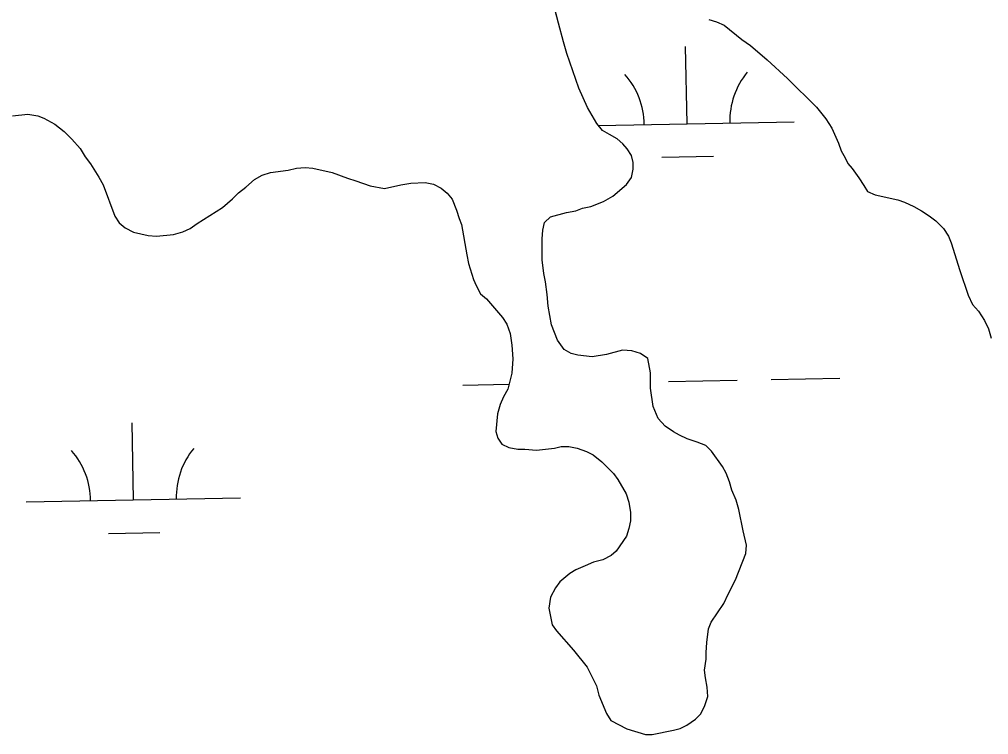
# Model space of a CAD drawing. Extents: x 3957609 to 3995875, y 234277 to 260273.
# Drawn here: x 3973283.1 to 3973735.3, y 256953.6 to 257287.4 of the extents above; entities that cross this region are included whole.
import ezdxf

# ---------------------------------------------------------------- set-up
doc = ezdxf.new("R2010")
doc.units = 0
doc.layers.add('V-TOPO-SHOR', color=7, linetype='Continuous')
doc.layers.add('V-WETL-SWMP', color=7, linetype='Continuous')

msp = doc.modelspace()

# ---------------------------------------------------------------- linework, layer by layer
at = {"layer": 'V-TOPO-SHOR'}
for points in [[(3973603.573, 256988.802), (3973603.565, 256991.958), (3973603.948, 256996.693), (3973604.722, 257003.005), (3973605.898, 257006.165), (3973611.794, 257014.856), (3973613.756, 257019.2), (3973617.291, 257025.914), (3973621.993, 257038.154), (3973622.378, 257042.101), (3973620.785, 257048.802), (3973618.788, 257058.659), (3973617.594, 257062.995), (3973615.612, 257067.723), (3973614.418, 257071.666), (3973612.83, 257075.606), (3973611.245, 257078.758), (3973606.101, 257085.846), (3973603.332, 257088.601), (3973599.383, 257090.17), (3973594.646, 257091.736), (3973591.093, 257093.305), (3973588.326, 257094.876), (3973584.375, 257097.628), (3973581.211, 257101.171), (3973578.832, 257106.687), (3973577.627, 257115.362), (3973577.611, 257122.462), (3973576.411, 257129.166), (3973572.855, 257131.525), (3973568.907, 257132.698), (3973564.567, 257133.081), (3973557.078, 257131.093), (3973550.375, 257129.893), (3973543.665, 257130.665), (3973540.507, 257131.447), (3973537.347, 257133.411), (3973534.181, 257137.743), (3973531.404, 257144.837), (3973529.804, 257153.51), (3973529.397, 257159.032), (3973528.592, 257164.946), (3973527.795, 257168.891), (3973526.991, 257175.198), (3973526.968, 257185.062), (3973527.353, 257189.006), (3973528.131, 257192.559), (3973530.888, 257195.326), (3973538.377, 257197.317), (3973542.713, 257198.116), (3973545.867, 257199.307), (3973549.809, 257200.106), (3973555.722, 257202.486), (3973560.053, 257204.864), (3973566.351, 257210.402), (3973568.712, 257213.564), (3973569.491, 257217.51), (3973569.482, 257220.666), (3973568.688, 257223.82), (3973566.707, 257226.972), (3973564.729, 257229.333), (3973561.962, 257231.693), (3973558.407, 257233.657), (3973555.247, 257235.621), (3973552.478, 257238.77), (3973548.12, 257246.256), (3973544.155, 257255.318), (3973538.592, 257271.477), (3973537.001, 257276.996), (3973534.613, 257285.67), (3973531.426, 257298.283)], [(3973604.825, 257287.417), (3973608.378, 257286.241), (3973611.931, 257284.672), (3973620.232, 257277.986), (3973624.182, 257275.235), (3973632.088, 257268.548), (3973641.576, 257259.891), (3973655.019, 257246.514), (3973659.373, 257241.001), (3973662.144, 257236.669), (3973665.317, 257229.577), (3973666.508, 257226.028), (3973668.489, 257222.878), (3973669.679, 257220.119), (3973671.657, 257217.758), (3973674.823, 257213.426), (3973677.199, 257209.881), (3973678.784, 257207.125), (3973682.337, 257205.554), (3973692.993, 257203.213), (3973696.151, 257202.037), (3973700.495, 257200.075), (3973704.05, 257198.111), (3973707.608, 257195.754), (3973710.77, 257193.395), (3973714.327, 257189.854), (3973716.703, 257186.309), (3973717.895, 257183.157), (3973721.87, 257170.148), (3973725.841, 257158.718), (3973727.826, 257154.385), (3973730.594, 257151.235), (3973733.365, 257146.901), (3973735.348, 257142.963)], [(3973279.891, 257242.451), (3973286.989, 257243.258), (3973291.727, 257242.479), (3973294.489, 257241.302), (3973299.624, 257238.553), (3973303.971, 257235.014), (3973307.531, 257231.471), (3973311.486, 257227.144), (3973313.861, 257223.204), (3973316.237, 257220.054), (3973320.198, 257213.752), (3973322.178, 257210.207), (3973327.734, 257195.623), (3973329.715, 257192.473), (3973332.482, 257190.112), (3973336.432, 257188.15), (3973343.142, 257186.589), (3973347.086, 257186.204), (3973354.975, 257187.011)], [(3973354.975, 257187.011), (3973359.311, 257188.205), (3973362.858, 257189.792), (3973366.007, 257192.166), (3973377.822, 257199.69), (3973382.547, 257203.645), (3973385.302, 257206.414), (3973388.845, 257209.185), (3973392.781, 257212.744), (3973396.326, 257214.725), (3973400.268, 257215.919), (3973408.549, 257217.121), (3973412.493, 257217.92), (3973416.435, 257218.323), (3973419.987, 257217.938), (3973429.063, 257215.986), (3973436.172, 257213.242), (3973440.118, 257212.069), (3973446.83, 257209.72), (3973453.539, 257208.552), (3973461.031, 257210.148), (3973465.761, 257210.948), (3973472.467, 257211.36), (3973476.413, 257210.58), (3973479.968, 257208.616), (3973482.735, 257206.254), (3973485.109, 257203.5), (3973487.093, 257198.376), (3973488.285, 257194.435), (3973489.477, 257191.677), (3973491.878, 257177.482), (3973492.676, 257173.54), (3973495.06, 257166.048), (3973496.25, 257163.291), (3973498.232, 257159.351), (3973500.999, 257156.992), (3973508.515, 257148.331), (3973510.496, 257145.181), (3973512.083, 257140.845), (3973512.886, 257135.324), (3973513.296, 257129.014), (3973512.919, 257122.307), (3973510.965, 257114.807), (3973509.001, 257111.252), (3973507.43, 257107.698), (3973506.259, 257103.357), (3973505.489, 257095.07), (3973506.285, 257091.917), (3973508.264, 257089.16), (3973511.424, 257087.589), (3973515.765, 257086.813), (3973518.921, 257086.819), (3973524.445, 257086.438), (3973532.727, 257087.247), (3973535.881, 257088.044), (3973539.43, 257088.052), (3973543.377, 257087.274), (3973547.718, 257085.705), (3973550.878, 257084.134), (3973554.831, 257080.988), (3973560.367, 257075.479), (3973562.345, 257072.723), (3973566.308, 257066.028), (3973567.5, 257062.085), (3973568.301, 257057.352), (3973568.311, 257053.408), (3973567.529, 257049.857), (3973566.355, 257046.303), (3973561.639, 257039.193), (3973559.275, 257037.214), (3973555.337, 257035.232), (3973550.999, 257034.038), (3973547.059, 257032.451), (3973542.725, 257030.468), (3973539.967, 257028.883), (3973535.244, 257024.926), (3973533.278, 257022.162), (3973530.921, 257017.816), (3973530.144, 257012.686), (3973531.742, 257004.801), (3973533.72, 257002.044), (3973541.632, 256992.992), (3973547.962, 256985.117), (3973552.322, 256976.448), (3973553.516, 256972.113), (3973557.088, 256963.443), (3973559.068, 256960.292), (3973566.572, 256956.366), (3973575.258, 256953.625), (3973578.414, 256953.634), (3973588.271, 256955.628), (3973591.423, 256956.427), (3973594.575, 256958.01), (3973598.513, 256960.781), (3973600.874, 256963.155), (3973602.838, 256966.71), (3973604.405, 256971.447), (3973603.999, 256975.785), (3973603.201, 256980.122), (3973602.797, 256983.672), (3973603.573, 256988.802)]]:
    msp.add_lwpolyline(points, dxfattribs=at)
at = {"layer": 'V-WETL-SWMP'}
for p, q in [((3973534.613, 257285.669), (3973531.427, 257298.284)), ((3973537.001, 257276.996), (3973534.613, 257285.669)), ((3973604.824, 257287.416), (3973608.377, 257286.241)), ((3973608.377, 257286.241), (3973611.931, 257284.672)), ((3973611.931, 257284.672), (3973620.231, 257277.986)), ((3973538.592, 257271.477), (3973537.001, 257276.996)), ((3973620.231, 257277.986), (3973624.182, 257275.235)), ((3973624.182, 257275.235), (3973632.088, 257268.548)), ((3973544.154, 257255.318), (3973538.592, 257271.477)), ((3973594.633, 257238.72), (3973593.978, 257274.714)), ((3973632.088, 257268.548), (3973641.576, 257259.892)), ((3973641.576, 257259.892), (3973655.02, 257246.513)), ((3973548.12, 257246.255), (3973544.154, 257255.318)), ((3973279.892, 257242.45), (3973286.99, 257243.257)), ((3973286.99, 257243.257), (3973291.726, 257242.479)), ((3973552.477, 257238.77), (3973548.12, 257246.255)), ((3973655.02, 257246.513), (3973659.373, 257241.001)), ((3973291.726, 257242.479), (3973294.49, 257241.302)), ((3973294.49, 257241.302), (3973299.624, 257238.553)), ((3973555.246, 257235.621), (3973552.477, 257238.77)), ((3973553.184, 257237.966), (3973644.624, 257239.629)), ((3973659.373, 257241.001), (3973662.144, 257236.669)), ((3973299.624, 257238.553), (3973303.972, 257235.014)), ((3973303.972, 257235.014), (3973307.531, 257231.472)), ((3973558.407, 257233.656), (3973555.246, 257235.621)), ((3973662.144, 257236.669), (3973665.317, 257229.576)), ((3973307.531, 257231.472), (3973311.486, 257227.143)), ((3973561.962, 257231.693), (3973558.407, 257233.656)), ((3973564.729, 257229.333), (3973561.962, 257231.693)), ((3973311.486, 257227.143), (3973313.862, 257223.204)), ((3973566.707, 257226.971), (3973564.729, 257229.333)), ((3973568.687, 257223.82), (3973566.707, 257226.971)), ((3973665.317, 257229.576), (3973666.509, 257226.028)), ((3973666.509, 257226.028), (3973668.489, 257222.877)), ((3973313.862, 257223.204), (3973316.237, 257220.054)), ((3973569.483, 257220.666), (3973568.687, 257223.82)), ((3973569.491, 257217.51), (3973569.483, 257220.666)), ((3973582.915, 257223.074), (3973606.911, 257223.51)), ((3973668.489, 257222.877), (3973669.679, 257220.119)), ((3973316.237, 257220.054), (3973320.197, 257213.752)), ((3973400.268, 257215.918), (3973408.549, 257217.121)), ((3973408.549, 257217.121), (3973412.492, 257217.92)), ((3973412.492, 257217.92), (3973416.436, 257218.324)), ((3973416.436, 257218.324), (3973419.987, 257217.938)), ((3973419.987, 257217.938), (3973429.064, 257215.987)), ((3973568.712, 257213.564), (3973569.491, 257217.51)), ((3973669.679, 257220.119), (3973671.657, 257217.757)), ((3973671.657, 257217.757), (3973674.824, 257213.426)), ((3973320.197, 257213.752), (3973322.178, 257210.206)), ((3973388.845, 257209.184), (3973392.781, 257212.744)), ((3973392.781, 257212.744), (3973396.326, 257214.725)), ((3973396.326, 257214.725), (3973400.268, 257215.918)), ((3973429.064, 257215.987), (3973436.171, 257213.243)), ((3973436.171, 257213.243), (3973440.119, 257212.069)), ((3973440.119, 257212.069), (3973446.83, 257209.719)), ((3973566.352, 257210.402), (3973568.712, 257213.564)), ((3973674.824, 257213.426), (3973677.199, 257209.881)), ((3973322.178, 257210.206), (3973327.735, 257195.624)), ((3973385.301, 257206.414), (3973388.845, 257209.184)), ((3973446.83, 257209.719), (3973453.539, 257208.552)), ((3973453.539, 257208.552), (3973461.03, 257210.147)), ((3973461.03, 257210.147), (3973465.762, 257210.948)), ((3973465.762, 257210.948), (3973472.467, 257211.359)), ((3973472.467, 257211.359), (3973476.413, 257210.579)), ((3973476.413, 257210.579), (3973479.968, 257208.615)), ((3973479.968, 257208.615), (3973482.735, 257206.255)), ((3973560.054, 257204.864), (3973566.352, 257210.402)), ((3973677.199, 257209.881), (3973678.784, 257207.124)), ((3973678.784, 257207.124), (3973682.338, 257205.554)), ((3973377.823, 257199.69), (3973382.547, 257203.646)), ((3973382.547, 257203.646), (3973385.301, 257206.414)), ((3973482.735, 257206.255), (3973485.109, 257203.5)), ((3973485.109, 257203.5), (3973487.094, 257198.376)), ((3973555.721, 257202.487), (3973560.054, 257204.864)), ((3973682.338, 257205.554), (3973692.994, 257203.213)), ((3973692.994, 257203.213), (3973696.152, 257202.038)), ((3973366.007, 257192.167), (3973377.823, 257199.69)), ((3973487.094, 257198.376), (3973488.286, 257194.435)), ((3973538.377, 257197.317), (3973542.714, 257198.116)), ((3973542.714, 257198.116), (3973545.867, 257199.307)), ((3973545.867, 257199.307), (3973549.81, 257200.106)), ((3973549.81, 257200.106), (3973555.721, 257202.487)), ((3973696.152, 257202.038), (3973700.496, 257200.076)), ((3973700.496, 257200.076), (3973704.051, 257198.112)), ((3973704.051, 257198.112), (3973707.607, 257195.754)), ((3973327.735, 257195.624), (3973329.715, 257192.473)), ((3973488.286, 257194.435), (3973489.477, 257191.676)), ((3973528.132, 257192.559), (3973530.887, 257195.327)), ((3973530.887, 257195.327), (3973538.377, 257197.317)), ((3973707.607, 257195.754), (3973710.769, 257193.395)), ((3973329.715, 257192.473), (3973332.482, 257190.113)), ((3973332.482, 257190.113), (3973336.432, 257188.151)), ((3973359.311, 257188.206), (3973362.857, 257189.792)), ((3973362.857, 257189.792), (3973366.007, 257192.167)), ((3973489.477, 257191.676), (3973491.878, 257177.481)), ((3973526.967, 257185.061), (3973527.352, 257189.007)), ((3973527.352, 257189.007), (3973528.132, 257192.559)), ((3973710.769, 257193.395), (3973714.327, 257189.853)), ((3973714.327, 257189.853), (3973716.703, 257186.309)), ((3973336.432, 257188.151), (3973343.141, 257186.589)), ((3973343.141, 257186.589), (3973347.087, 257186.204)), ((3973347.087, 257186.204), (3973354.974, 257187.012)), ((3973354.974, 257187.012), (3973359.311, 257188.206)), ((3973526.991, 257175.199), (3973526.967, 257185.061)), ((3973716.703, 257186.309), (3973717.894, 257183.156)), ((3973717.894, 257183.156), (3973721.87, 257170.148)), ((3973491.878, 257177.481), (3973492.676, 257173.539)), ((3973492.676, 257173.539), (3973495.061, 257166.049)), ((3973527.795, 257168.89), (3973526.991, 257175.199)), ((3973528.593, 257164.947), (3973527.795, 257168.89)), ((3973721.87, 257170.148), (3973725.842, 257158.718)), ((3973495.061, 257166.049), (3973496.251, 257163.291)), ((3973496.251, 257163.291), (3973498.233, 257159.351)), ((3973529.397, 257159.032), (3973528.593, 257164.947)), ((3973498.233, 257159.351), (3973501, 257156.991)), ((3973529.804, 257153.51), (3973529.397, 257159.032)), ((3973725.842, 257158.718), (3973727.825, 257154.384)), ((3973501, 257156.991), (3973508.516, 257148.331)), ((3973531.403, 257144.836), (3973529.804, 257153.51)), ((3973727.825, 257154.384), (3973730.594, 257151.235)), ((3973508.516, 257148.331), (3973510.496, 257145.18)), ((3973730.594, 257151.235), (3973733.366, 257146.902)), ((3973510.496, 257145.18), (3973512.084, 257140.845)), ((3973534.182, 257137.742), (3973531.403, 257144.836)), ((3973733.366, 257146.902), (3973735.347, 257142.962)), ((3973512.084, 257140.845), (3973512.886, 257135.324)), ((3973735.347, 257142.962), (3973736.541, 257138.626)), ((3973512.886, 257135.324), (3973513.296, 257129.014)), ((3973537.348, 257133.411), (3973534.182, 257137.742)), ((3973540.508, 257131.446), (3973537.348, 257133.411)), ((3973543.666, 257130.665), (3973540.508, 257131.446)), ((3973550.374, 257129.892), (3973543.666, 257130.665)), ((3973557.077, 257131.092), (3973550.374, 257129.892)), ((3973564.567, 257133.082), (3973557.077, 257131.092)), ((3973568.907, 257132.698), (3973564.567, 257133.082)), ((3973572.855, 257131.524), (3973568.907, 257132.698)), ((3973576.41, 257129.166), (3973572.855, 257131.524)), ((3973513.296, 257129.014), (3973512.918, 257122.307)), ((3973577.61, 257122.463), (3973576.41, 257129.166)), ((3973512.918, 257122.307), (3973510.964, 257114.807)), ((3973577.627, 257115.363), (3973577.61, 257122.463)), ((3973489.989, 257116.727), (3973511.566, 257117.119)), ((3973585.973, 257118.472), (3973617.968, 257119.054)), ((3973633.965, 257119.344), (3973665.96, 257119.926)), ((3973510.964, 257114.807), (3973509, 257111.252)), ((3973578.832, 257106.687), (3973577.627, 257115.363)), ((3973507.431, 257107.698), (3973506.258, 257103.356)), ((3973509, 257111.252), (3973507.431, 257107.698)), ((3973506.258, 257103.356), (3973505.489, 257095.07)), ((3973581.212, 257101.171), (3973578.832, 257106.687)), ((3973336.345, 257063.182), (3973335.691, 257099.177)), ((3973584.376, 257097.628), (3973581.212, 257101.171)), ((3973505.489, 257095.07), (3973506.285, 257091.917)), ((3973588.327, 257094.876), (3973584.376, 257097.628)), ((3973591.092, 257093.305), (3973588.327, 257094.876)), ((3973506.285, 257091.917), (3973508.264, 257089.16)), ((3973594.646, 257091.736), (3973591.092, 257093.305)), ((3973599.384, 257090.169), (3973594.646, 257091.736)), ((3973603.332, 257088.601), (3973599.384, 257090.169)), ((3973508.264, 257089.16), (3973511.424, 257087.59)), ((3973511.424, 257087.59), (3973515.765, 257086.812)), ((3973515.765, 257086.812), (3973518.921, 257086.819)), ((3973518.921, 257086.819), (3973524.444, 257086.438)), ((3973524.444, 257086.438), (3973532.726, 257087.247)), ((3973532.726, 257087.247), (3973535.88, 257088.044)), ((3973535.88, 257088.044), (3973539.43, 257088.052)), ((3973539.43, 257088.052), (3973543.376, 257087.273)), ((3973543.376, 257087.273), (3973547.719, 257085.705)), ((3973547.719, 257085.705), (3973550.879, 257084.135)), ((3973606.1, 257085.846), (3973603.332, 257088.601)), ((3973611.245, 257078.758), (3973606.1, 257085.846)), ((3973550.879, 257084.135), (3973554.831, 257080.989)), ((3973554.831, 257080.989), (3973560.367, 257075.48)), ((3973612.831, 257075.607), (3973611.245, 257078.758)), ((3973560.367, 257075.48), (3973562.346, 257072.723)), ((3973562.346, 257072.723), (3973566.307, 257066.027)), ((3973614.418, 257071.666), (3973612.831, 257075.607)), ((3973615.611, 257067.724), (3973614.418, 257071.666)), ((3973617.595, 257062.995), (3973615.611, 257067.724)), ((3973286.354, 257062.273), (3973386.337, 257064.091)), ((3973566.307, 257066.027), (3973567.5, 257062.085)), ((3973618.789, 257058.659), (3973617.595, 257062.995)), ((3973567.5, 257062.085), (3973568.3, 257057.353)), ((3973620.785, 257048.802), (3973618.789, 257058.659)), ((3973568.31, 257053.409), (3973567.529, 257049.857)), ((3973568.3, 257057.353), (3973568.31, 257053.409)), ((3973567.529, 257049.857), (3973566.355, 257046.304)), ((3973622.379, 257042.1), (3973620.785, 257048.802)), ((3973324.628, 257047.536), (3973348.624, 257047.972)), ((3973566.355, 257046.304), (3973561.638, 257039.192)), ((3973621.994, 257038.154), (3973622.379, 257042.1)), ((3973555.336, 257035.232), (3973551, 257034.038)), ((3973559.276, 257037.214), (3973555.336, 257035.232)), ((3973561.638, 257039.192), (3973559.276, 257037.214)), ((3973617.29, 257025.914), (3973621.994, 257038.154)), ((3973547.059, 257032.451), (3973542.725, 257030.468)), ((3973551, 257034.038), (3973547.059, 257032.451)), ((3973539.967, 257028.883), (3973535.243, 257024.927)), ((3973542.725, 257030.468), (3973539.967, 257028.883)), ((3973533.278, 257022.161), (3973530.921, 257017.816)), ((3973535.243, 257024.927), (3973533.278, 257022.161)), ((3973613.756, 257019.2), (3973617.29, 257025.914)), ((3973530.921, 257017.816), (3973530.145, 257012.686)), ((3973611.794, 257014.856), (3973613.756, 257019.2)), ((3973530.145, 257012.686), (3973531.742, 257004.801)), ((3973605.898, 257006.164), (3973611.794, 257014.856)), ((3973531.742, 257004.801), (3973533.721, 257002.044)), ((3973604.723, 257003.005), (3973605.898, 257006.164)), ((3973533.721, 257002.044), (3973541.632, 256992.991)), ((3973603.949, 256996.692), (3973604.723, 257003.005)), ((3973603.566, 256991.957), (3973603.949, 256996.692)), ((3973541.632, 256992.991), (3973547.963, 256985.117)), ((3973603.574, 256988.801), (3973603.566, 256991.957)), ((3973602.797, 256983.671), (3973603.574, 256988.801)), ((3973547.963, 256985.117), (3973552.323, 256976.449)), ((3973603.2, 256980.122), (3973602.797, 256983.671)), ((3973552.323, 256976.449), (3973553.517, 256972.113)), ((3973603.999, 256975.785), (3973603.2, 256980.122)), ((3973553.517, 256972.113), (3973557.088, 256963.443)), ((3973604.404, 256971.447), (3973603.999, 256975.785)), ((3973602.838, 256966.709), (3973604.404, 256971.447)), ((3973557.088, 256963.443), (3973559.068, 256960.292)), ((3973598.513, 256960.782), (3973600.874, 256963.154)), ((3973600.874, 256963.154), (3973602.838, 256966.709)), ((3973559.068, 256960.292), (3973566.572, 256956.366)), ((3973594.575, 256958.011), (3973598.513, 256960.782)), ((3973566.572, 256956.366), (3973575.257, 256953.625)), ((3973578.413, 256953.633), (3973588.27, 256955.629)), ((3973588.27, 256955.629), (3973591.423, 256956.426)), ((3973591.423, 256956.426), (3973594.575, 256958.011)), ((3973575.257, 256953.625), (3973578.413, 256953.633))]:
    msp.add_line(p, q, dxfattribs=at)
for centre, start, end in [((3973539.39, 257238.191), 0.26988, 41.81354), ((3973649.858, 257240.199), 140.26988, 181.81353), ((3973281.103, 257062.653), 0.26988, 41.81354), ((3973391.57, 257064.661), 140.26988, 181.81353)]:
    msp.add_arc(centre, 35.246, start, end, dxfattribs=at)

doc.saveas('drawing.dxf')
